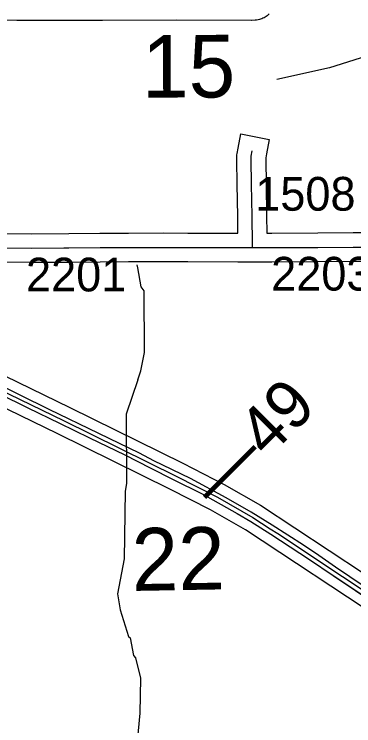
# Model space of a CAD drawing. Extents: x 23.6 to 68.7, y -63 to -29.
# Drawn here: x 35.883 to 36.588, y -43.689 to -42.212 of the extents above; entities that cross this region are included whole.
import ezdxf

# ---------------------------------------------------------------- set-up
doc = ezdxf.new("R2010")
doc.units = 0
for name, color, linetype in [('tdCoDivCarto', 7, 'Continuous'), ('tdCoHydroRiver', 7, 'Continuous'), ('tdCoPriCL', 7, 'Continuous'), ('tdCoPriDiv', 7, 'Continuous'), ('tdCoPrimary', 7, 'Continuous'), ('tdCoSecRdNmbr', 7, 'Continuous'), ('tdCoSecRteBand', 7, 'Continuous'), ('tdCoSecRteCL', 7, 'Continuous'), ('tdCoSectLine', 7, 'Continuous'), ('tdCoSectNmbr', 7, 'Continuous'), ('tdCoSurfGravel', 7, 'Continuous'), ('tdStHwyPriRefPost1', 7, 'Continuous')]:
    doc.layers.add(name, color=color, linetype=linetype)

msp = doc.modelspace()

# ---------------------------------------------------------------- linework, layer by layer
at = {"layer": 'tdCoDivCarto'}
for p, q in [((35.8956, -43.0028), (35.7679, -42.9389)), ((35.8507, -42.9991), (35.9116, -43.029)), ((35.9558, -43.0321), (35.8956, -43.0028)), ((35.9116, -43.029), (35.9772, -43.061)), ((36.0594, -43.0824), (35.9558, -43.0321)), ((35.9772, -43.061), (36.0396, -43.0911)), ((36.1432, -43.1229), (36.0594, -43.0824)), ((36.0396, -43.0911), (36.113, -43.1266)), ((36.113, -43.1266), (36.1656, -43.1535)), ((36.173, -43.1389), (36.1432, -43.1229)), ((36.249, -43.1756), (36.173, -43.1389)), ((36.1656, -43.1535), (36.2134, -43.1779)), ((36.2134, -43.1779), (36.2736, -43.2073)), ((36.3237, -43.2158), (36.249, -43.1756)), ((36.2736, -43.2073), (36.3463, -43.2482)), ((36.375, -43.2457), (36.3237, -43.2158)), ((36.4189, -43.2723), (36.375, -43.2457)), ((36.3463, -43.2482), (36.3744, -43.265)), ((36.3744, -43.265), (36.4161, -43.2909)), ((36.484, -43.3142), (36.4189, -43.2723)), ((36.4161, -43.2909), (36.4965, -43.3434)), ((36.5156, -43.3357), (36.484, -43.3142)), ((36.4965, -43.3434), (36.5456, -43.3772)), ((36.5501, -43.3594), (36.5156, -43.3357)), ((36.6098, -43.3996), (36.5501, -43.3594)), ((36.5456, -43.3772), (36.6383, -43.4388))]:
    msp.add_line(p, q, dxfattribs=at)
for points in [[(36.6098, -43.3996), (36.5501, -43.3594), (36.5156, -43.3357), (36.484, -43.3142), (36.4189, -43.2723), (36.375, -43.2457), (36.3237, -43.2158), (36.249, -43.1756), (36.173, -43.1389), (36.1432, -43.1229), (36.0594, -43.0824), (35.9558, -43.0321), (35.8956, -43.0028), (35.7679, -42.9389), (35.7166, -42.9147)], [(36.6098, -43.3996), (36.5501, -43.3594), (36.5156, -43.3357), (36.484, -43.3142), (36.4189, -43.2723), (36.375, -43.2457), (36.3237, -43.2158), (36.249, -43.1756), (36.173, -43.1389), (36.1432, -43.1229), (36.0594, -43.0824), (35.9558, -43.0321), (35.8956, -43.0028), (35.7679, -42.9389), (35.7166, -42.9147)], [(36.6098, -43.3996), (36.5501, -43.3594), (36.5156, -43.3357), (36.484, -43.3142), (36.4189, -43.2723), (36.375, -43.2457), (36.3237, -43.2158), (36.249, -43.1756), (36.173, -43.1389), (36.1432, -43.1229), (36.0594, -43.0824), (35.9558, -43.0321), (35.8956, -43.0028), (35.7679, -42.9389), (35.7166, -42.9147)], [(35.7096, -42.9292), (35.735, -42.9417), (35.7814, -42.9649), (35.8507, -42.9991), (35.9116, -43.029), (35.9772, -43.061), (36.0396, -43.0911), (36.113, -43.1266), (36.1656, -43.1535), (36.2134, -43.1779), (36.2736, -43.2073), (36.3463, -43.2482), (36.3744, -43.265), (36.4161, -43.2909), (36.4965, -43.3434), (36.5456, -43.3772), (36.6383, -43.4388)], [(35.7096, -42.9292), (35.735, -42.9417), (35.7814, -42.9649), (35.8507, -42.9991), (35.9116, -43.029), (35.9772, -43.061), (36.0396, -43.0911), (36.113, -43.1266), (36.1656, -43.1535), (36.2134, -43.1779), (36.2736, -43.2073), (36.3463, -43.2482), (36.3744, -43.265), (36.4161, -43.2909), (36.4965, -43.3434), (36.5456, -43.3772), (36.6383, -43.4388)], [(35.7096, -42.9292), (35.735, -42.9417), (35.7814, -42.9649), (35.8507, -42.9991), (35.9116, -43.029), (35.9772, -43.061), (36.0396, -43.0911), (36.113, -43.1266), (36.1656, -43.1535), (36.2134, -43.1779), (36.2736, -43.2073), (36.3463, -43.2482), (36.3744, -43.265), (36.4161, -43.2909), (36.4965, -43.3434), (36.5456, -43.3772), (36.6383, -43.4388)]]:
    msp.add_lwpolyline(points, dxfattribs=at)
at = {"layer": 'tdCoHydroRiver'}
for points in [[(36.6148, -42.2991), (36.5376, -42.3234), (36.4289, -42.3479)], [(36.1403, -42.9709), (36.1465, -42.9519), (36.1541, -42.9139), (36.1531, -42.7859), (36.1467, -42.7781), (36.14, -42.7386), (36.1384, -42.7323)], [(36.1403, -42.9709), (36.1157, -43.0422), (36.1168, -43.1859), (36.1138, -43.2017), (36.1118, -43.3423), (36.0981, -43.4151), (36.1031, -43.4482), (36.1209, -43.5033), (36.1241, -43.5064), (36.1307, -43.5427), (36.1355, -43.5474), (36.1453, -43.5899), (36.1443, -43.6625), (36.1385, -43.721)]]:
    msp.add_lwpolyline(points, dxfattribs=at)
at = {"layer": 'tdCoPriCL'}
msp.add_lwpolyline([(35.7124, -42.9228), (35.9854, -43.055), (36.2197, -43.1706), (36.3052, -43.2143), (36.3788, -43.2566), (36.4147, -43.2797), (36.4309, -43.2895), (36.5647, -43.3791), (36.6629, -43.4439)], dxfattribs=at)
at = {"layer": 'tdCoPriDiv'}
for points in [[(34.8927, -42.1003), (34.951, -42.1307), (34.9769, -42.1453), (35.0288, -42.1803), (35.0821, -42.2212), (35.1216, -42.2542), (35.1602, -42.2905), (35.2265, -42.3682), (35.2819, -42.4465), (35.4026, -42.6246), (35.4432, -42.6833), (35.46, -42.7055), (35.48, -42.7258), (35.5039, -42.7524), (35.5394, -42.7848), (35.5759, -42.8147), (35.6073, -42.8351), (35.6458, -42.8566), (35.9987, -43.028), (36.2332, -43.1438), (36.3195, -43.188), (36.3945, -43.231), (36.6796, -43.419)], [(36.6462, -43.4689), (36.3633, -43.2822), (36.2909, -43.2407), (36.2063, -43.1974), (35.9723, -43.0819), (35.6179, -42.9097), (35.5752, -42.8859), (35.5419, -42.8643), (35.5004, -42.8305), (35.4617, -42.7951), (35.4356, -42.7662), (35.4147, -42.745), (35.3944, -42.7182), (35.1794, -42.4054), (35.1175, -42.3328), (35.0818, -42.2991), (35.0445, -42.268), (34.9939, -42.2291), (34.9454, -42.1964), (34.9217, -42.1831)]]:
    msp.add_lwpolyline(points, dxfattribs=at)
at = {"layer": 'tdCoPrimary'}
for points in [[(36.6098, -43.3996), (36.5501, -43.3594), (36.5156, -43.3357), (36.484, -43.3142), (36.4189, -43.2723), (36.375, -43.2457), (36.3237, -43.2158), (36.249, -43.1756), (36.173, -43.1389), (36.1432, -43.1229), (36.0594, -43.0824), (35.9558, -43.0321), (35.8956, -43.0028), (35.7679, -42.9389), (35.7166, -42.9147)], [(36.6098, -43.3996), (36.5501, -43.3594), (36.5156, -43.3357), (36.484, -43.3142), (36.4189, -43.2723), (36.375, -43.2457), (36.3237, -43.2158), (36.249, -43.1756), (36.173, -43.1389), (36.1432, -43.1229), (36.0594, -43.0824), (35.9558, -43.0321), (35.8956, -43.0028), (35.7679, -42.9389), (35.7166, -42.9147)], [(35.7096, -42.9292), (35.735, -42.9417), (35.7814, -42.9649), (35.8507, -42.9991), (35.9116, -43.029), (35.9772, -43.061), (36.0396, -43.0911), (36.113, -43.1266), (36.1656, -43.1535), (36.2134, -43.1779), (36.2736, -43.2073), (36.3463, -43.2482), (36.3744, -43.265), (36.4161, -43.2909), (36.4965, -43.3434), (36.5456, -43.3772), (36.6383, -43.4388)], [(35.7096, -42.9292), (35.735, -42.9417), (35.7814, -42.9649), (35.8507, -42.9991), (35.9116, -43.029), (35.9772, -43.061), (36.0396, -43.0911), (36.113, -43.1266), (36.1656, -43.1535), (36.2134, -43.1779), (36.2736, -43.2073), (36.3463, -43.2482), (36.3744, -43.265), (36.4161, -43.2909), (36.4965, -43.3434), (36.5456, -43.3772), (36.6383, -43.4388)], [(36.6098, -43.3996), (36.5501, -43.3594), (36.5156, -43.3357), (36.484, -43.3142), (36.4189, -43.2723), (36.375, -43.2457), (36.3237, -43.2158), (36.249, -43.1756), (36.173, -43.1389), (36.1432, -43.1229), (36.0594, -43.0824), (35.9558, -43.0321), (35.8956, -43.0028), (35.7679, -42.9389)], [(35.8507, -42.9991), (35.9116, -43.029), (35.9772, -43.061), (36.0396, -43.0911), (36.113, -43.1266), (36.1656, -43.1535), (36.2134, -43.1779), (36.2736, -43.2073), (36.3463, -43.2482), (36.3744, -43.265), (36.4161, -43.2909), (36.4965, -43.3434), (36.5456, -43.3772), (36.6383, -43.4388)]]:
    msp.add_lwpolyline(points, dxfattribs=at)
at = {"layer": 'tdCoSecRteBand'}
for points in [[(36.4126, -42.2115), (36.4106, -42.2134), (36.4087, -42.2152), (36.4065, -42.2166), (36.4043, -42.2181), (36.4021, -42.2196), (36.3997, -42.2206), (36.3972, -42.2217), (36.3948, -42.2227), (36.3923, -42.2233), (36.3896, -42.224), (36.3865, -42.2247), (36.3833, -42.2248), (36.3761, -42.225), (36.3757, -42.225), (36.3754, -42.225), (36.2209, -42.2248), (36.0666, -42.2253), (36.0665, -42.2253), (36.0665, -42.2253), (35.8892, -42.2251), (35.889, -42.2251), (35.8887, -42.2251), (35.8622, -42.2246)], [(35.9188, -42.6676), (35.9968, -42.6671), (36.0613, -42.6664), (36.0614, -42.6664), (36.0615, -42.6664), (36.1207, -42.6663), (36.1207, -42.6663), (36.1207, -42.6663), (36.1941, -42.6661), (36.1941, -42.6661), (36.1942, -42.6661), (36.2437, -42.6663), (36.3474, -42.6664), (36.3476, -42.6664), (36.3473, -42.6313), (36.3461, -42.5656), (36.3461, -42.5655), (36.3461, -42.5655), (36.3454, -42.5145), (36.3454, -42.514), (36.3454, -42.5134), (36.3456, -42.5062), (36.3457, -42.5037), (36.3462, -42.5012), (36.3483, -42.4902), (36.354, -42.4607), (36.4129, -42.4721), (36.4072, -42.5016), (36.4055, -42.5101), (36.4054, -42.5143), (36.4061, -42.5646), (36.4072, -42.6303), (36.4072, -42.6304), (36.4072, -42.6305), (36.4077, -42.6664), (36.4079, -42.6664), (36.4181, -42.6664), (36.5135, -42.6659), (36.5867, -42.6654), (36.5867, -42.6654), (36.5868, -42.6654), (36.6768, -42.6651)], [(35.8599, -42.6669), (35.9188, -42.6676)], [(36.6771, -42.7251), (36.587, -42.7254), (36.5139, -42.7259), (36.5139, -42.7259), (36.5139, -42.7259), (36.4184, -42.7264), (36.4183, -42.7264), (36.4182, -42.7264), (36.4079, -42.7264), (36.3779, -42.7264), (36.3479, -42.7264), (36.3473, -42.7264), (36.3473, -42.7264), (36.3473, -42.7264), (36.2436, -42.7263), (36.2435, -42.7263), (36.2435, -42.7263), (36.1941, -42.7261), (36.1209, -42.7263), (36.0618, -42.7264), (35.9973, -42.7271), (35.9972, -42.7271), (35.9972, -42.7271), (35.9189, -42.7276), (35.9187, -42.7276), (35.9184, -42.7276), (35.8593, -42.7269)]]:
    msp.add_lwpolyline(points, dxfattribs=at)
at = {"layer": 'tdCoSecRteCL'}
for points in [[(36.3779, -42.6964), (36.3779, -42.6889), (36.3772, -42.6309), (36.3761, -42.5651), (36.3754, -42.5141), (36.3756, -42.5069), (36.3777, -42.4959)], [(35.6542, -42.6974), (35.6608, -42.6971), (35.7201, -42.6971), (35.7557, -42.6966), (35.8596, -42.6969), (35.9187, -42.6976), (35.997, -42.6971), (36.0616, -42.6964), (36.1208, -42.6963), (36.1941, -42.6961), (36.2436, -42.6963), (36.3473, -42.6964), (36.3779, -42.6964)], [(36.3779, -42.6964), (36.4182, -42.6964), (36.5137, -42.6959), (36.5869, -42.6954), (36.677, -42.6951), (36.7454, -42.6948), (36.8299, -42.6935), (36.8887, -42.6926), (36.9995, -42.691), (37.0531, -42.6898), (37.1447, -42.6892), (37.1513, -42.6891)]]:
    msp.add_lwpolyline(points, dxfattribs=at)
at = {"layer": 'tdCoSectLine'}
msp.add_lwpolyline([(35.6538, -42.6974), (36.6499, -42.6952)], dxfattribs=at)
at = {"layer": 'tdCoSurfGravel'}
for points in [[(36.3779, -42.6964), (36.3779, -42.6889), (36.3772, -42.6309), (36.3761, -42.5651), (36.3754, -42.5141), (36.3756, -42.5069), (36.3777, -42.4959)], [(35.6542, -42.6974), (35.6608, -42.6971), (35.7201, -42.6971), (35.7557, -42.6966), (35.8596, -42.6969), (35.9187, -42.6976), (35.997, -42.6971), (36.0616, -42.6964), (36.1208, -42.6963), (36.1941, -42.6961), (36.2436, -42.6963), (36.3473, -42.6964), (36.3779, -42.6964), (36.4182, -42.6964), (36.5137, -42.6959), (36.5869, -42.6954), (36.677, -42.6951)]]:
    msp.add_lwpolyline(points, dxfattribs=at)

# ---------------------------------------------------------------- texts
at = {"layer": 'tdCoSecRdNmbr'}
for s, rotation, p in [('1508', 0.0286, (36.3837, -42.6199)), ('2203', 0.0286, (36.4168, -42.7857)), ('2201', 0.0283, (35.9079, -42.7874))]:
    msp.add_text(s, height=0.07, rotation=rotation, dxfattribs=at).set_placement(p)
at = {"layer": 'tdCoSectNmbr'}
for s, rotation, p in [('15', 0.0284, (36.1489, -42.385)), ('22', 1.0284, (36.1283, -43.409))]:
    msp.add_text(s, height=0.13, rotation=rotation, dxfattribs=at).set_placement(p)
at = {"layer": 'tdStHwyPriRefPost1'}
msp.add_text('‒‒49', height=0.1, rotation=45, dxfattribs=at).set_placement((36.3044, -43.2406))

doc.saveas('drawing.dxf')
